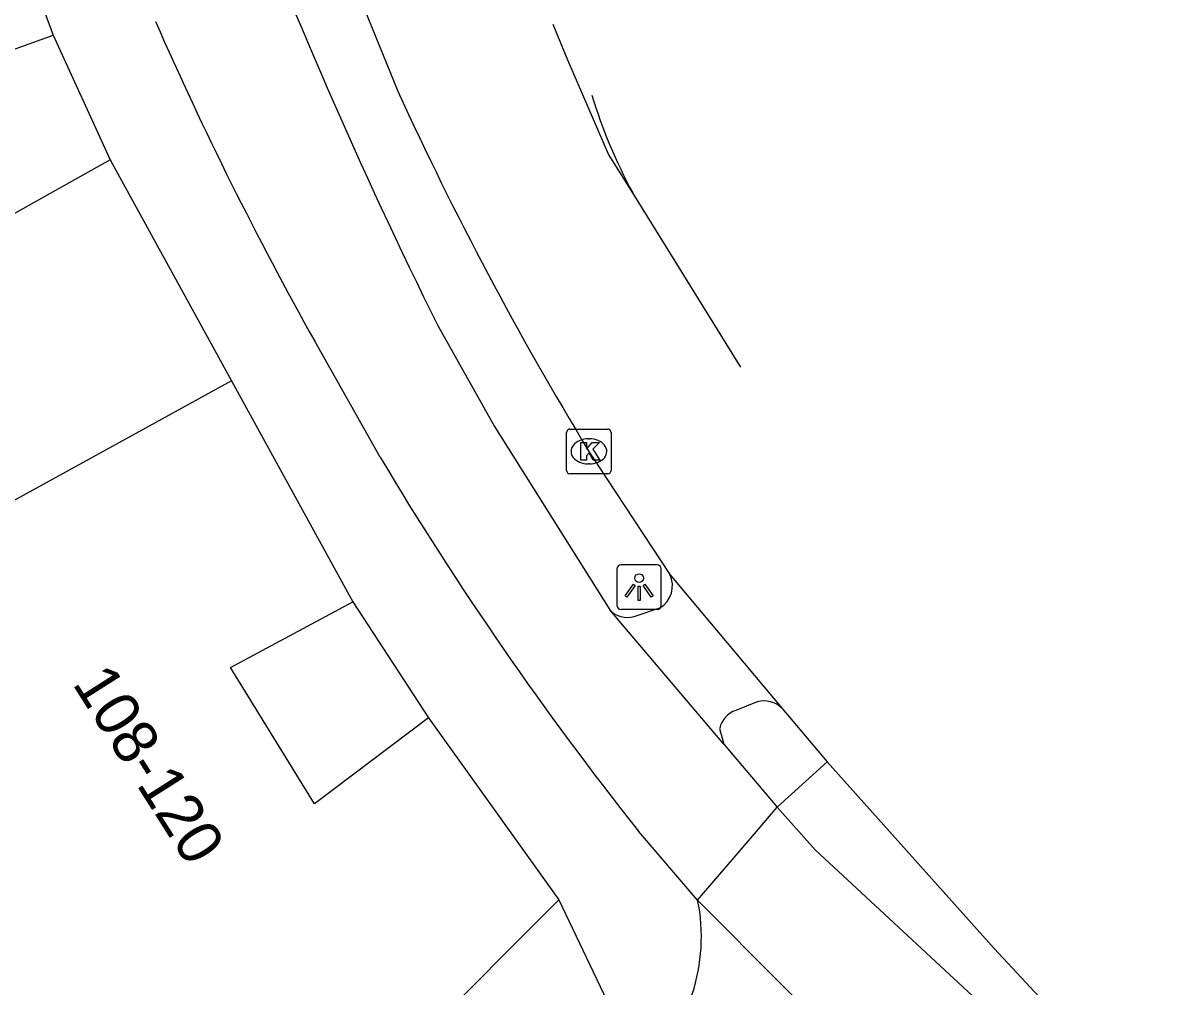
# Model space of a CAD drawing. Extents: x 159961 to 160856, y 382704 to 383353.
# Drawn here: x 160658.76 to 160684.6, y 383114.3 to 383135.9 of the extents above; entities that cross this region are included whole.
import ezdxf

# ---------------------------------------------------------------- set-up
doc = ezdxf.new("R2010")
doc.units = 0
for name, color, linetype in [('IMGEO_Fietspad_gesloten', 7, 'Continuous'), ('IMGEO_Kolk', 7, 'Continuous'), ('IMGEO_Lichtpunt', 7, 'Continuous'), ('IMGEO_Pand', 7, 'Continuous'), ('IMGEO_Pand_nummerreeks', 7, 'Continuous'), ('IMGEO_Rijbaan_lokaal_gesloten', 7, 'Continuous'), ('IMGEO_Rijbaan_lokaal_open', 7, 'Continuous'), ('IMGEO_Voetpad_gesloten', 7, 'Continuous'), ('IMGEO_Voetpad_open', 7, 'Continuous')]:
    doc.layers.add(name, color=color, linetype=linetype)

msp = doc.modelspace()

# ---------------------------------------------------------------- linework, layer by layer
at = {"layer": 'IMGEO_Fietspad_gesloten'}
for points in [[(160668.064, 383129.104), (160669.329, 383126.86), (160671.91, 383122.751)], [(160666.764, 383126.173), (160665.299, 383128.768)], [(160674.468, 383119.737), (160671.91, 383122.751)], [(160674.468, 383119.737), (160675.663, 383118.329)], [(160673.881, 383116.248), (160675.107, 383117.68), (160675.663, 383118.329)], [(160683.967, 383110.175), (160680.972, 383113.233), (160676.516, 383117.37), (160675.663, 383118.329)], [(160673.881, 383116.248), (160672.557, 383117.791)]]:
    msp.add_lwpolyline(points, dxfattribs=at)
for centre, radius, start, end in [((160776.124, 383182.611), 120.582, 200.74256, 206.34299), ((160738.128, 383169.525), 83.458, 203.73761, 209.23236), ((160732.422, 383165.358), 76.462, 210.82892, 218.46963)]:
    msp.add_arc(centre, radius, start, end, dxfattribs=at)
at = {"layer": 'IMGEO_Kolk'}
for p, q in [((160670.943, 383125.875), (160670.943, 383126.727)), ((160671.018, 383126.801), (160671.87, 383126.801)), ((160671.431, 383126.581), (160671.456, 383126.581)), ((160671.944, 383126.727), (160671.944, 383125.875)), ((160671.87, 383125.801), (160671.018, 383125.801)), ((160671.454, 383126.021), (160671.429, 383126.021))]:
    msp.add_line(p, q, dxfattribs=at)
for points in [[(160670.943, 383125.875), (160670.943, 383126.727)], [(160671.018, 383126.801), (160671.87, 383126.801)], [(160671.944, 383126.727), (160671.944, 383125.875)], [(160671.264, 383126.501), (160671.387, 383126.501), (160671.387, 383126.35), (160671.517, 383126.501), (160671.681, 383126.501), (160671.535, 383126.35), (160671.688, 383126.101), (160671.536, 383126.101), (160671.451, 383126.265), (160671.387, 383126.198), (160671.387, 383126.101), (160671.264, 383126.101), (160671.264, 383126.501)], [(160671.87, 383125.801), (160671.018, 383125.801)]]:
    msp.add_lwpolyline(points, dxfattribs=at)
for centre, start, end in [((160671.02, 383126.725), 91.552, 178.448), ((160671.02, 383126.725), 91.552, 178.448), ((160671.868, 383126.725), 1.552, 88.448), ((160671.868, 383126.725), 1.552, 88.448), ((160671.02, 383125.877), 181.552, 268.448), ((160671.02, 383125.877), 181.552, 268.448), ((160671.868, 383125.877), 271.552, 358.448), ((160671.868, 383125.877), 271.552, 358.448)]:
    msp.add_arc(centre, 0.0765, start, end, dxfattribs=at)
for centre, major_axis, ratio, start_param, end_param in [((160671.43, 383126.301), (-0.387, 0.002), 0.722429, 4.712389, 7.853982), ((160671.455, 383126.301), (-0.39, 0.002), 0.717154, 1.570796, 4.712389)]:
    msp.add_ellipse(centre, major_axis=major_axis, ratio=ratio, start_param=start_param, end_param=end_param, dxfattribs=at)
at = {"layer": 'IMGEO_Lichtpunt'}
for p, q in [((160672.972, 383123.758), (160672.164, 383123.758)), ((160672.972, 383123.758), (160672.164, 383123.758)), ((160672.07, 383123.663), (160672.07, 383122.856)), ((160672.07, 383123.663), (160672.07, 383122.856)), ((160673.066, 383122.856), (160673.066, 383123.663)), ((160673.066, 383122.856), (160673.066, 383123.663)), ((160672.164, 383122.762), (160672.972, 383122.762)), ((160672.164, 383122.762), (160672.972, 383122.762))]:
    msp.add_line(p, q, dxfattribs=at)
for points in [[(160672.444, 383123.327), (160672.483, 383123.299), (160672.295, 383123.037), (160672.257, 383123.064), (160672.444, 383123.327)], [(160672.546, 383123.279), (160672.593, 383123.279), (160672.593, 383122.957), (160672.546, 383122.957), (160672.546, 383123.279)], [(160672.656, 383123.299), (160672.694, 383123.326), (160672.881, 383123.064), (160672.842, 383123.036), (160672.656, 383123.299)]]:
    msp.add_lwpolyline(points, dxfattribs=at)
msp.add_circle((160672.569, 383123.461), 0.0994, dxfattribs=at)
for centre, start, end in [((160672.164, 383123.663), 90, 180), ((160672.164, 383123.663), 90, 180), ((160672.972, 383123.663), 0, 90), ((160672.972, 383123.663), 0, 90), ((160672.164, 383122.856), 180, 270), ((160672.164, 383122.856), 180, 270), ((160672.972, 383122.856), 270, 0), ((160672.972, 383122.856), 270, 360)]:
    msp.add_arc(centre, 0.0946, start, end, dxfattribs=at)
at = {"layer": 'IMGEO_Pand'}
for points in [[(160657.455, 383140.929), (160659.438, 383135.627)], [(160660.715, 383132.833), (160657.948, 383131.29), (160656.446, 383134.547), (160659.438, 383135.627)], [(160660.715, 383132.833), (160663.435, 383127.879)], [(160663.435, 383127.879), (160651.397, 383121.262)], [(160663.435, 383127.879), (160666.154, 383122.926)], [(160667.845, 383120.33), (160665.295, 383118.403), (160663.412, 383121.459), (160666.154, 383122.926)], [(160667.845, 383120.33), (160670.773, 383116.255)], [(160670.773, 383116.255), (160661.518, 383106.985)]]:
    msp.add_lwpolyline(points, dxfattribs=at)
at = {"layer": 'IMGEO_Rijbaan_lokaal_gesloten'}
for points in [[(160664.776, 383140.225), (160667.162, 383134.371)], [(160672.427, 383132.092), (160671.88, 383132.957), (160670.972, 383135.065), (160670.641, 383135.865)], [(160674.846, 383128.19), (160672.427, 383132.092)], [(160671.444, 383126.301), (160673.257, 383123.541)], [(160673.257, 383123.541), (160675.777, 383120.543)], [(160675.777, 383120.543), (160676.783, 383119.346)], [(160676.783, 383119.346), (160680.523, 383115.16), (160684.6, 383110.794)]]:
    msp.add_lwpolyline(points, dxfattribs=at)
for centre, radius, start, end in [((160737.686, 383166.62), 77.548, 204.57387, 211.32762), ((160682.695, 383137.682), 11.691, 196.9178, 208.5643)]:
    msp.add_arc(centre, radius, start, end, dxfattribs=at)
at = {"layer": 'IMGEO_Rijbaan_lokaal_open'}
msp.add_lwpolyline([(160675.813, 383114.301), (160673.881, 383116.248)], dxfattribs=at)
for centre, radius, start, end in [((160669.826, 383115.423), 4.138, 312.4507, 11.4969), ((160707.601, 383146.397), 45.174, 225.276, 231.5322)]:
    msp.add_arc(centre, radius, start, end, dxfattribs=at)
at = {"layer": 'IMGEO_Voetpad_gesloten'}
for points in [[(160672.457, 383122.599), (160673.03, 383122.794)], [(160675.212, 383120.686), (160674.733, 383120.497)], [(160674.374, 383120.095), (160674.468, 383119.737)]]:
    msp.add_lwpolyline(points, dxfattribs=at)
for centre, radius, start, end in [((160672.748, 383123.288), 0.568, 299.7048, 26.489), ((160672.306, 383123.116), 0.538, 222.6525, 286.2885), ((160675.374, 383120.138), 0.571, 45.1254, 106.4683), ((160674.92, 383119.969), 0.56, 109.4895, 166.9786)]:
    msp.add_arc(centre, radius, start, end, dxfattribs=at)
at = {"layer": 'IMGEO_Voetpad_open'}
for points in [[(160659.438, 383135.627), (160660.715, 383132.833)], [(160666.154, 383122.926), (160667.845, 383120.33)], [(160675.663, 383118.329), (160676.783, 383119.346)], [(160670.773, 383116.255), (160672.619, 383112.37)]]:
    msp.add_lwpolyline(points, dxfattribs=at)

# ---------------------------------------------------------------- texts
at = {"layer": 'IMGEO_Pand_nummerreeks'}
msp.add_text('108-120', height=1, rotation=302.434, dxfattribs=at).set_placement((160659.853, 383121.099))

doc.saveas('drawing.dxf')
